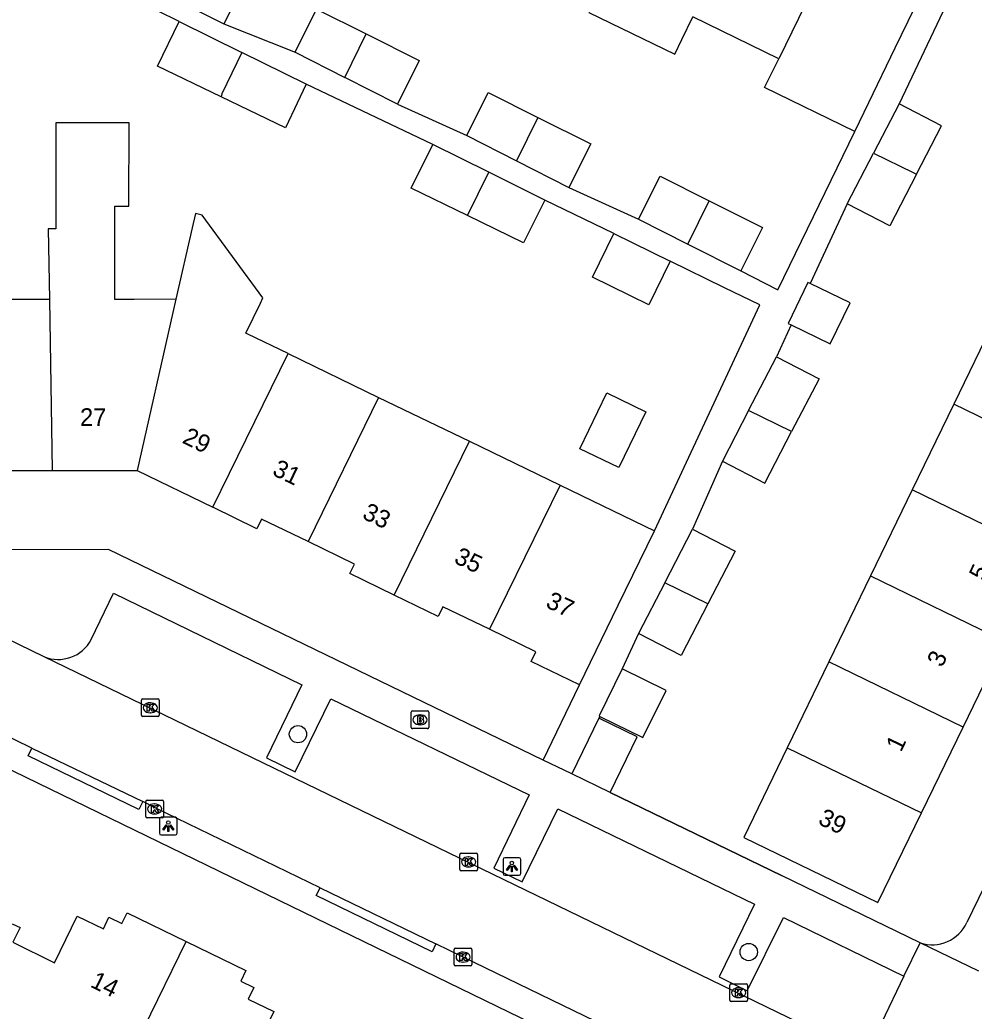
# Model space of a CAD drawing. Extents: x 160457 to 162082, y 388340 to 389736.
# Drawn here: x 161187 to 161241, y 388674.6 to 388730.6 of the extents above; entities that cross this region are included whole.
import ezdxf

# ---------------------------------------------------------------- set-up
doc = ezdxf.new("R2010")
doc.units = 0
for name, color, linetype in [('IMGEO_Boom', 7, 'Continuous'), ('IMGEO_Brandkraan', 7, 'Continuous'), ('IMGEO_Kolk', 7, 'Continuous'), ('IMGEO_Lichtpunt', 7, 'Continuous'), ('IMGEO_Muur', 7, 'Continuous'), ('IMGEO_Pand', 7, 'Continuous'), ('IMGEO_Pand_nummerreeks', 7, 'Continuous'), ('IMGEO_Rijbaan_lokaal_open', 7, 'Continuous'), ('IMGEO_Voetpad_open', 7, 'Continuous')]:
    doc.layers.add(name, color=color, linetype=linetype)

msp = doc.modelspace()

# ---------------------------------------------------------------- linework, layer by layer
at = {"layer": 'IMGEO_Boom'}
for centre in [(161202.769, 388690.249), (161228.254, 388677.93)]:
    msp.add_circle(centre, 0.489, dxfattribs=at)
at = {"layer": 'IMGEO_Brandkraan'}
for p, q in [((161209.172, 388690.636), (161209.172, 388691.488)), ((161209.247, 388691.562), (161210.099, 388691.562)), ((161210.173, 388691.488), (161210.173, 388690.636)), ((161209.66, 388691.342), (161209.685, 388691.342)), ((161210.099, 388690.562), (161209.247, 388690.562)), ((161209.683, 388690.782), (161209.658, 388690.782))]:
    msp.add_line(p, q, dxfattribs=at)
for points in [[(161209.172, 388690.636), (161209.172, 388691.488)], [(161209.247, 388691.562), (161210.099, 388691.562)], [(161210.173, 388691.488), (161210.173, 388690.636)], [(161209.52, 388691.262), (161209.52, 388690.862), (161209.733, 388690.862)], [(161209.751, 388691.262), (161209.52, 388691.262)], [(161209.699, 388691.181), (161209.645, 388691.181), (161209.645, 388691.105)], [(161209.645, 388691.105), (161209.698, 388691.105)], [(161209.707, 388691.029), (161209.645, 388691.029), (161209.645, 388690.948)], [(161209.645, 388690.948), (161209.707, 388690.948)], [(161210.099, 388690.562), (161209.247, 388690.562)]]:
    msp.add_lwpolyline(points, dxfattribs=at)
for centre, radius, start, end in [((161209.249, 388691.486), 0.0765, 91.552, 178.448), ((161209.249, 388691.486), 0.0765, 91.552, 178.448), ((161210.097, 388691.486), 0.0765, 1.552, 88.448), ((161210.097, 388691.486), 0.0765, 1.552, 88.448), ((161209.7, 388691.143), 0.0379, 267.8285, 90.9355), ((161209.708, 388690.988), 0.0404, 269.8759, 90.5077), ((161209.755, 388691.117), 0.145, 59.4692, 91.5367), ((161209.78, 388691.164), 0.0922, 285.5137, 58.1501), ((161209.785, 388690.972), 0.105, 301.3115, 78.989), ((161209.249, 388690.638), 0.0765, 181.552, 268.448), ((161209.249, 388690.638), 0.0765, 181.552, 268.448), ((161209.739, 388691.113), 0.251, 268.6676, 293.5347), ((161210.097, 388690.638), 0.0765, 271.552, 358.448), ((161210.097, 388690.638), 0.0765, 271.552, 358.448)]:
    msp.add_arc(centre, radius, start, end, dxfattribs=at)
for centre, major_axis, ratio, start_param, end_param in [((161209.659, 388691.062), (-0.387, 0.002), 0.722429, 4.712389, 7.853982), ((161209.684, 388691.062), (-0.39, 0.002), 0.717154, 1.570796, 4.712389)]:
    msp.add_ellipse(centre, major_axis=major_axis, ratio=ratio, start_param=start_param, end_param=end_param, dxfattribs=at)
at = {"layer": 'IMGEO_Kolk'}
for p, q in [((161193.918, 388691.317), (161193.918, 388692.169)), ((161193.993, 388692.243), (161194.845, 388692.243)), ((161194.919, 388692.169), (161194.919, 388691.317)), ((161194.406, 388692.023), (161194.431, 388692.023)), ((161194.845, 388691.243), (161193.993, 388691.243)), ((161194.429, 388691.463), (161194.404, 388691.463)), ((161194.163, 388685.596), (161194.163, 388686.448)), ((161194.238, 388686.522), (161195.09, 388686.522)), ((161195.164, 388686.448), (161195.164, 388685.596)), ((161194.651, 388686.302), (161194.676, 388686.302)), ((161195.09, 388685.522), (161194.238, 388685.522)), ((161194.674, 388685.742), (161194.649, 388685.742)), ((161211.918, 388682.599), (161211.918, 388683.451)), ((161211.993, 388683.525), (161212.845, 388683.525)), ((161212.406, 388683.305), (161212.431, 388683.305)), ((161212.919, 388683.451), (161212.919, 388682.599)), ((161212.845, 388682.525), (161211.993, 388682.525)), ((161212.429, 388682.745), (161212.404, 388682.745)), ((161211.605, 388677.217), (161211.605, 388678.069)), ((161211.68, 388678.143), (161212.532, 388678.143)), ((161212.606, 388678.069), (161212.606, 388677.217)), ((161212.093, 388677.923), (161212.118, 388677.923)), ((161212.532, 388677.143), (161211.68, 388677.143)), ((161212.116, 388677.363), (161212.091, 388677.363)), ((161227.185, 388675.207), (161227.185, 388676.059)), ((161227.26, 388676.133), (161228.112, 388676.133)), ((161227.673, 388675.913), (161227.698, 388675.913)), ((161228.186, 388676.059), (161228.186, 388675.207)), ((161227.696, 388675.353), (161227.671, 388675.353)), ((161228.112, 388675.133), (161227.26, 388675.133))]:
    msp.add_line(p, q, dxfattribs=at)
for points in [[(161193.918, 388691.317), (161193.918, 388692.169)], [(161193.993, 388692.243), (161194.845, 388692.243)], [(161194.919, 388692.169), (161194.919, 388691.317)], [(161194.239, 388691.943), (161194.362, 388691.943), (161194.362, 388691.792), (161194.492, 388691.943), (161194.656, 388691.943), (161194.51, 388691.792), (161194.663, 388691.543), (161194.511, 388691.543), (161194.426, 388691.707), (161194.362, 388691.64), (161194.362, 388691.543), (161194.239, 388691.543), (161194.239, 388691.943)], [(161194.845, 388691.243), (161193.993, 388691.243)], [(161194.163, 388685.596), (161194.163, 388686.448)], [(161194.238, 388686.522), (161195.09, 388686.522)], [(161195.164, 388686.448), (161195.164, 388685.596)], [(161194.484, 388686.222), (161194.607, 388686.222), (161194.607, 388686.071), (161194.737, 388686.222), (161194.901, 388686.222), (161194.755, 388686.071), (161194.908, 388685.822), (161194.756, 388685.822), (161194.671, 388685.986), (161194.607, 388685.919), (161194.607, 388685.822), (161194.484, 388685.822), (161194.484, 388686.222)], [(161195.09, 388685.522), (161194.238, 388685.522)], [(161211.918, 388682.599), (161211.918, 388683.451)], [(161211.993, 388683.525), (161212.845, 388683.525)], [(161212.239, 388683.225), (161212.362, 388683.225), (161212.362, 388683.074), (161212.492, 388683.225), (161212.656, 388683.225), (161212.51, 388683.074), (161212.663, 388682.825), (161212.511, 388682.825), (161212.426, 388682.989), (161212.362, 388682.922), (161212.362, 388682.825), (161212.239, 388682.825), (161212.239, 388683.225)], [(161212.919, 388683.451), (161212.919, 388682.599)], [(161212.845, 388682.525), (161211.993, 388682.525)], [(161211.605, 388677.217), (161211.605, 388678.069)], [(161211.68, 388678.143), (161212.532, 388678.143)], [(161212.606, 388678.069), (161212.606, 388677.217)], [(161211.926, 388677.843), (161212.049, 388677.843), (161212.049, 388677.692), (161212.179, 388677.843), (161212.343, 388677.843), (161212.197, 388677.692), (161212.35, 388677.443), (161212.198, 388677.443), (161212.113, 388677.607), (161212.049, 388677.54), (161212.049, 388677.443), (161211.926, 388677.443), (161211.926, 388677.843)], [(161212.532, 388677.143), (161211.68, 388677.143)], [(161227.185, 388675.207), (161227.185, 388676.059)], [(161227.26, 388676.133), (161228.112, 388676.133)], [(161227.506, 388675.833), (161227.629, 388675.833), (161227.629, 388675.682), (161227.759, 388675.833), (161227.923, 388675.833), (161227.777, 388675.682), (161227.93, 388675.433), (161227.778, 388675.433), (161227.693, 388675.597), (161227.629, 388675.53), (161227.629, 388675.433), (161227.506, 388675.433), (161227.506, 388675.833)], [(161228.186, 388676.059), (161228.186, 388675.207)], [(161228.112, 388675.133), (161227.26, 388675.133)]]:
    msp.add_lwpolyline(points, dxfattribs=at)
for centre, start, end in [((161193.995, 388692.167), 91.552, 178.448), ((161193.995, 388692.167), 91.552, 178.448), ((161194.843, 388692.167), 1.552, 88.448), ((161194.843, 388692.167), 1.552, 88.448), ((161193.995, 388691.319), 181.552, 268.448), ((161193.995, 388691.319), 181.552, 268.448), ((161194.843, 388691.319), 271.552, 358.448), ((161194.843, 388691.319), 271.552, 358.448), ((161194.24, 388686.446), 91.552, 178.448), ((161194.24, 388686.446), 91.552, 178.448), ((161195.088, 388686.446), 1.552, 88.448), ((161195.088, 388686.446), 1.552, 88.448), ((161194.24, 388685.598), 181.552, 268.448), ((161194.24, 388685.598), 181.552, 268.448), ((161195.088, 388685.598), 271.552, 358.448), ((161195.088, 388685.598), 271.552, 358.448), ((161211.995, 388683.449), 91.552, 178.448), ((161211.995, 388683.449), 91.552, 178.448), ((161212.843, 388683.449), 1.552, 88.448), ((161212.843, 388683.449), 1.552, 88.448), ((161211.995, 388682.601), 181.552, 268.448), ((161211.995, 388682.601), 181.552, 268.448), ((161212.843, 388682.601), 271.552, 358.448), ((161212.843, 388682.601), 271.552, 358.448), ((161211.682, 388678.067), 91.552, 178.448), ((161211.682, 388678.067), 91.552, 178.448), ((161212.53, 388678.067), 1.552, 88.448), ((161212.53, 388678.067), 1.552, 88.448), ((161211.682, 388677.219), 181.552, 268.448), ((161211.682, 388677.219), 181.552, 268.448), ((161212.53, 388677.219), 271.552, 358.448), ((161212.53, 388677.219), 271.552, 358.448), ((161227.262, 388676.057), 91.552, 178.448), ((161227.262, 388676.057), 91.552, 178.448), ((161228.11, 388676.057), 1.552, 88.448), ((161228.11, 388676.057), 1.552, 88.448), ((161227.262, 388675.209), 181.552, 268.448), ((161227.262, 388675.209), 181.552, 268.448), ((161228.11, 388675.209), 271.552, 358.448), ((161228.11, 388675.209), 271.552, 358.448)]:
    msp.add_arc(centre, 0.0765, start, end, dxfattribs=at)
for centre, major_axis, ratio, start_param, end_param in [((161194.405, 388691.743), (-0.387, 0.002), 0.722429, 4.712389, 7.853982), ((161194.43, 388691.743), (-0.39, 0.002), 0.717154, 1.570796, 4.712389), ((161194.65, 388686.022), (-0.387, 0.002), 0.722429, 4.712389, 7.853982), ((161194.675, 388686.022), (-0.39, 0.002), 0.717154, 1.570796, 4.712389), ((161212.405, 388683.025), (-0.387, 0.002), 0.722429, 4.712389, 7.853982), ((161212.43, 388683.025), (-0.39, 0.002), 0.717154, 1.570796, 4.712389), ((161212.092, 388677.643), (-0.387, 0.002), 0.722429, 4.712389, 7.853982), ((161212.117, 388677.643), (-0.39, 0.002), 0.717154, 1.570796, 4.712389), ((161227.672, 388675.633), (-0.387, 0.002), 0.722429, 4.712389, 7.853982), ((161227.697, 388675.633), (-0.39, 0.002), 0.717154, 1.570796, 4.712389)]:
    msp.add_ellipse(centre, major_axis=major_axis, ratio=ratio, start_param=start_param, end_param=end_param, dxfattribs=at)
at = {"layer": 'IMGEO_Lichtpunt'}
for p, q in [((161194.938, 388685.457), (161194.938, 388684.65)), ((161194.938, 388685.457), (161194.938, 388684.65)), ((161195.84, 388685.552), (161195.032, 388685.552)), ((161195.84, 388685.552), (161195.032, 388685.552)), ((161195.934, 388684.65), (161195.934, 388685.457)), ((161195.934, 388684.65), (161195.934, 388685.457)), ((161195.032, 388684.556), (161195.84, 388684.556)), ((161195.032, 388684.556), (161195.84, 388684.556)), ((161214.365, 388683.17), (161214.365, 388682.363)), ((161214.365, 388683.17), (161214.365, 388682.363)), ((161215.267, 388683.265), (161214.459, 388683.265)), ((161215.267, 388683.265), (161214.459, 388683.265)), ((161215.361, 388682.363), (161215.361, 388683.17)), ((161215.361, 388682.363), (161215.361, 388683.17)), ((161214.459, 388682.269), (161215.267, 388682.269)), ((161214.459, 388682.269), (161215.267, 388682.269))]:
    msp.add_line(p, q, dxfattribs=at)
for points in [[(161195.312, 388685.121), (161195.351, 388685.093), (161195.163, 388684.831), (161195.125, 388684.858), (161195.312, 388685.121)], [(161195.414, 388685.073), (161195.461, 388685.073), (161195.461, 388684.751), (161195.414, 388684.751), (161195.414, 388685.073)], [(161195.524, 388685.093), (161195.562, 388685.12), (161195.749, 388684.858), (161195.71, 388684.83), (161195.524, 388685.093)], [(161214.739, 388682.834), (161214.778, 388682.806), (161214.59, 388682.544), (161214.552, 388682.571), (161214.739, 388682.834)], [(161214.841, 388682.786), (161214.888, 388682.786), (161214.888, 388682.464), (161214.841, 388682.464), (161214.841, 388682.786)], [(161214.951, 388682.806), (161214.989, 388682.833), (161215.176, 388682.571), (161215.137, 388682.543), (161214.951, 388682.806)]]:
    msp.add_lwpolyline(points, dxfattribs=at)
for centre in [(161195.437, 388685.255), (161214.864, 388682.968)]:
    msp.add_circle(centre, 0.0994, dxfattribs=at)
for centre, start, end in [((161195.032, 388685.457), 90, 180), ((161195.032, 388685.457), 90, 180), ((161195.84, 388685.457), 0, 90), ((161195.84, 388685.457), 0, 90), ((161195.032, 388684.65), 180, 270), ((161195.032, 388684.65), 180, 270), ((161195.84, 388684.65), 270, 0), ((161195.84, 388684.65), 270, 360), ((161214.459, 388683.17), 90, 180), ((161214.459, 388683.17), 90, 180), ((161215.267, 388683.17), 0, 90), ((161215.267, 388683.17), 0, 90), ((161214.459, 388682.363), 180, 270), ((161214.459, 388682.363), 180, 270), ((161215.267, 388682.363), 270, 0), ((161215.267, 388682.363), 270, 360)]:
    msp.add_arc(centre, 0.0946, start, end, dxfattribs=at)
at = {"layer": 'IMGEO_Muur'}
msp.add_lwpolyline([(161220.419, 388686.955), (161230.104, 388682.257)], dxfattribs=at)
at = {"layer": 'IMGEO_Pand'}
for points in [[(161233.643, 388736.03), (161229.951, 388728.451)], [(161196.784, 388734.397), (161199.814, 388732.882), (161198.582, 388730.417)], [(161234.25, 388724.339), (161235.046, 388725.979), (161236.542, 388729.062), (161238.725, 388733.56)], [(161220.235, 388733.165), (161219.614, 388731.885), (161219.215, 388731.062), (161224.073, 388728.705), (161224.472, 388729.528), (161225.093, 388730.808)], [(161195.581, 388731.939), (161198.582, 388730.417)], [(161202.611, 388728.815), (161203.826, 388731.246), (161206.617, 388729.851)], [(161229.951, 388728.451), (161225.093, 388730.808)], [(161198.418, 388726.294), (161194.836, 388728.023), (161196.054, 388730.549)], [(161196.054, 388730.549), (161199.591, 388728.803)], [(161205.419, 388727.39), (161206.617, 388729.851)], [(161206.617, 388729.851), (161209.62, 388728.349), (161208.388, 388725.884)], [(161199.591, 388728.803), (161198.456, 388726.465), (161198.418, 388726.294)], [(161203.241, 388727.001), (161199.591, 388728.803)], [(161202.611, 388728.815), (161205.419, 388727.39)], [(161234.25, 388724.339), (161229.153, 388726.813), (161229.951, 388728.451)], [(161208.388, 388725.884), (161205.419, 388727.39)], [(161203.241, 388727.001), (161202.055, 388724.539), (161198.418, 388726.294)], [(161212.315, 388724.099), (161213.53, 388726.53), (161216.324, 388725.133)], [(161236.756, 388725.897), (161235.313, 388723.114)], [(161237.745, 388721.922), (161239.16, 388724.652), (161236.756, 388725.897)], [(161216.324, 388725.133), (161215.126, 388722.673)], [(161216.324, 388725.133), (161219.324, 388723.633), (161218.092, 388721.168)], [(161195.868, 388714.842), (161193.509, 388714.84), (161192.548, 388714.839), (161192.418, 388714.839), (161192.42, 388720.104), (161193.214, 388720.104), (161193.216, 388724.825), (161189.084, 388724.826), (161189.081, 388718.831), (161188.65, 388718.831), (161188.716, 388714.834)], [(161212.315, 388724.099), (161215.126, 388722.673)], [(161212.357, 388719.577), (161209.172, 388721.132), (161210.402, 388723.59)], [(161213.555, 388722.025), (161210.402, 388723.59)], [(161233.828, 388720.25), (161235.313, 388723.114)], [(161235.313, 388723.114), (161237.548, 388722.017), (161237.745, 388721.922)], [(161215.126, 388722.673), (161218.092, 388721.168)], [(161212.357, 388719.577), (161213.555, 388722.025)], [(161216.727, 388720.451), (161213.555, 388722.025)], [(161222.029, 388719.378), (161223.244, 388721.809), (161226.023, 388720.42)], [(161237.745, 388721.922), (161236.231, 388719.003), (161233.828, 388720.25)], [(161216.727, 388720.451), (161215.511, 388718.037), (161212.357, 388719.577)], [(161224.821, 388717.961), (161226.023, 388720.42)], [(161226.023, 388720.42), (161229.038, 388718.912), (161227.806, 388716.447)], [(161202.207, 388711.774), (161199.938, 388712.872), (161199.814, 388712.932), (161200.641, 388714.62), (161200.791, 388714.928), (161197.358, 388719.601), (161196.968, 388719.69), (161196.786, 388718.891), (161195.868, 388714.842)], [(161222.029, 388719.378), (161224.821, 388717.961)], [(161223.811, 388717.001), (161222.603, 388714.539), (161219.422, 388716.096), (161220.628, 388718.559)], [(161220.628, 388718.559), (161223.811, 388717.001)], [(161224.821, 388717.961), (161227.806, 388716.447)], [(161231.736, 388715.728), (161231.597, 388715.795), (161230.476, 388713.483), (161230.657, 388713.395)], [(161230.657, 388713.395), (161232.865, 388712.321), (161233.988, 388714.637), (161231.736, 388715.728)], [(161188.716, 388714.834), (161185.038, 388714.83), (161183.168, 388714.828)], [(161188.716, 388714.834), (161188.877, 388705.161)], [(161195.868, 388714.842), (161195.7, 388714.104), (161193.67, 388705.162)], [(161242.205, 388713.781), (161239.85, 388708.921)], [(161197.952, 388703.08), (161202.207, 388711.774)], [(161202.207, 388711.774), (161207.329, 388709.296)], [(161228.249, 388708.558), (161229.825, 388711.597)], [(161229.825, 388711.597), (161232.228, 388710.351), (161230.68, 388707.364)], [(161218.703, 388706.393), (161220.233, 388709.551), (161222.432, 388708.486), (161220.902, 388705.328), (161218.703, 388706.393)], [(161207.329, 388709.296), (161203.339, 388701.138)], [(161207.329, 388709.296), (161212.459, 388706.813)], [(161239.85, 388708.921), (161237.496, 388704.061)], [(161247.448, 388705.223), (161239.85, 388708.921)], [(161228.249, 388708.558), (161226.764, 388705.694)], [(161230.68, 388707.364), (161228.249, 388708.558)], [(161226.764, 388705.694), (161229.167, 388704.447), (161230.68, 388707.364)], [(161208.209, 388698.119), (161212.459, 388706.813)], [(161212.459, 388706.813), (161217.59, 388704.33)], [(161183.192, 388705.744), (161186.113, 388705.749), (161186.108, 388705.161), (161188.877, 388705.161)], [(161188.877, 388705.161), (161193.67, 388705.162)], [(161193.67, 388705.162), (161197.952, 388703.08)], [(161217.59, 388704.33), (161213.589, 388696.181)], [(161217.59, 388704.33), (161222.919, 388701.751)], [(161237.496, 388704.061), (161235.146, 388699.211)], [(161245.089, 388700.366), (161237.496, 388704.061)], [(161203.339, 388701.138), (161200.7, 388702.411), (161200.438, 388701.871), (161197.952, 388703.08)], [(161218.696, 388693.039), (161220.877, 388697.539), (161222.919, 388701.751)], [(161223.509, 388698.81), (161225.084, 388701.846)], [(161225.084, 388701.846), (161227.487, 388700.6), (161225.945, 388697.626)], [(161208.209, 388698.119), (161205.707, 388699.33), (161205.969, 388699.87), (161203.339, 388701.138)], [(161223.509, 388698.81), (161222.023, 388695.943)], [(161225.945, 388697.626), (161223.509, 388698.81)], [(161235.146, 388699.211), (161232.783, 388694.333)], [(161235.146, 388699.211), (161242.734, 388695.517)], [(161213.589, 388696.181), (161210.961, 388697.454), (161210.699, 388696.914), (161208.209, 388698.119)], [(161225.945, 388697.626), (161224.426, 388694.696), (161222.023, 388695.943)], [(161218.696, 388693.039), (161215.955, 388694.368), (161216.217, 388694.908), (161213.589, 388696.181)], [(161240.371, 388690.65), (161242.734, 388695.517)], [(161232.783, 388694.333), (161230.432, 388689.482)], [(161240.371, 388690.65), (161232.783, 388694.333)], [(161221.1, 388693.939), (161219.79, 388691.278), (161219.837, 388691.255)], [(161219.837, 388691.255), (161222.275, 388690.054), (161223.586, 388692.714), (161221.1, 388693.939)], [(161219.787, 388691.152), (161218.259, 388688.002)], [(161220.419, 388686.955), (161221.947, 388690.105), (161219.787, 388691.152)], [(161238.016, 388685.802), (161240.371, 388690.65)], [(161230.432, 388689.482), (161227.972, 388684.404), (161235.553, 388680.729), (161238.016, 388685.802)], [(161230.432, 388689.482), (161238.016, 388685.802)], [(161220.419, 388686.955), (161218.259, 388688.002)], [(161186.613, 388679.533), (161187.055, 388679.315), (161186.649, 388678.49), (161189.012, 388677.328), (161190.276, 388679.965), (161191.782, 388679.244), (161192.076, 388679.903), (161192.814, 388679.546), (161193.107, 388680.149), (161196.457, 388678.521)], [(161191.665, 388668.722), (161196.457, 388678.521)], [(161196.457, 388678.521), (161199.826, 388676.885), (161199.535, 388676.283), (161200.274, 388675.926), (161199.957, 388675.27), (161201.409, 388674.573), (161200.15, 388671.964), (161202.955, 388670.61)]]:
    msp.add_lwpolyline(points, dxfattribs=at)
at = {"layer": 'IMGEO_Rijbaan_lokaal_open'}
for points in [[(161184.78, 388696.395), (161188.4, 388694.641)], [(161188.4, 388694.641), (161236.645, 388671.257)], [(161187.726, 388689.468), (161183.864, 388691.342)], [(161187.726, 388689.468), (161193.995, 388686.436)], [(161204.024, 388681.568), (161194.687, 388686.092), (161193.995, 388686.436)], [(161204.024, 388681.568), (161210.568, 388678.397)], [(161220.862, 388673.394), (161212.109, 388677.643), (161210.568, 388678.397)]]:
    msp.add_lwpolyline(points, dxfattribs=at)
at = {"layer": 'IMGEO_Voetpad_open'}
for points in [[(161196.054, 388730.549), (161187.473, 388734.799)], [(161240.464, 388733.734), (161236.756, 388725.897)], [(161198.582, 388730.417), (161202.611, 388728.815)], [(161210.402, 388723.59), (161203.241, 388727.001)], [(161208.388, 388725.884), (161212.315, 388724.099)], [(161227.806, 388716.447), (161229.903, 388715.383), (161234.25, 388724.339)], [(161262.384, 388724.478), (161240.586, 388679.602)], [(161218.092, 388721.168), (161222.029, 388719.378)], [(161220.628, 388718.559), (161216.727, 388720.451)], [(161233.828, 388720.25), (161231.736, 388715.728)], [(161222.919, 388701.751), (161228.874, 388714.522), (161226.891, 388715.493), (161223.811, 388717.001)], [(161230.657, 388713.395), (161229.825, 388711.597)], [(161226.764, 388705.694), (161225.084, 388701.846)], [(161216.636, 388688.789), (161192.056, 388700.701), (161118.515, 388700.631)], [(161191.078, 388695.612), (161192.333, 388698.215), (161202.996, 388693.041), (161200.996, 388688.912), (161202.612, 388688.122), (161204.624, 388692.258), (161215.846, 388686.824), (161213.849, 388682.682), (161215.446, 388681.899), (161217.46, 388686.035), (161228.587, 388680.646), (161226.585, 388676.522), (161228.168, 388675.737), (161230.225, 388679.876), (161237.028, 388676.56)], [(161222.023, 388695.943), (161221.1, 388693.939)], [(161216.636, 388688.789), (161218.696, 388693.039)], [(161219.837, 388691.255), (161219.787, 388691.152)], [(161233.8, 388665.24), (161183.27, 388689.804)], [(161193.995, 388686.436), (161193.778, 388685.986), (161187.509, 388689.018), (161187.726, 388689.468)], [(161218.259, 388688.002), (161216.636, 388688.789)], [(161237.954, 388678.448), (161230.104, 388682.257), (161220.419, 388686.955)], [(161210.568, 388678.397), (161210.351, 388677.948), (161203.807, 388681.118), (161204.024, 388681.568)], [(161237.028, 388676.56), (161237.954, 388678.448)], [(161241.272, 388676.842), (161237.954, 388678.448)], [(161237.028, 388676.56), (161235.755, 388673.928)]]:
    msp.add_lwpolyline(points, dxfattribs=at)
for centre, radius, start, end in [((161189.217, 388696.566), 2.091, 246.9976, 332.8621), ((161238.629, 388680.486), 2.147, 251.6713, 335.6788)]:
    msp.add_arc(centre, radius, start, end, dxfattribs=at)

# ---------------------------------------------------------------- texts
at = {"layer": 'IMGEO_Pand_nummerreeks'}
for s, rotation, p in [('27', 0.0115, (161190.447, 388707.681)), ('29', 334.0622, (161196.171, 388706.749)), ('31', 334.1965, (161201.26, 388704.936)), ('33', 334.1965, (161206.345, 388702.477)), ('35', 334.1965, (161211.532, 388699.97)), ('5', 64.0977, (161241.558, 388698.863)), ('37', 334.1965, (161216.718, 388697.462)), ('3', 64.0977, (161239.187, 388693.98)), ('1', 64.0977, (161236.864, 388689.199)), ('39', 334.1375, (161232.119, 388685.195)), ('14', 334.1579, (161190.968, 388675.986))]:
    msp.add_text(s, height=1, rotation=rotation, dxfattribs=at).set_placement(p)

doc.saveas('drawing.dxf')
